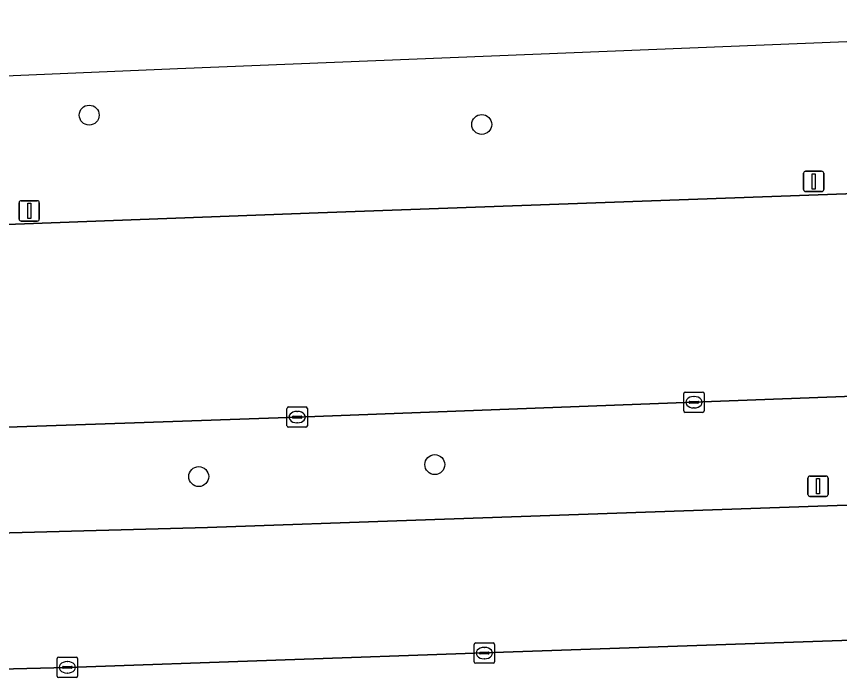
# Model space of a CAD drawing. Extents: x 160554 to 161248, y 385329 to 386506.
# Drawn here: x 160849.63 to 160890.06, y 386456.21 to 386488.67 of the extents above; entities that cross this region are included whole.
import ezdxf

# ---------------------------------------------------------------- set-up
doc = ezdxf.new("R2010")
doc.units = 0
for name, color, linetype in [('IMGEO_Berm_groen', 7, 'Continuous'), ('IMGEO_Boom', 7, 'Continuous'), ('IMGEO_Kolk', 7, 'Continuous'), ('IMGEO_Lichtmast', 7, 'Continuous'), ('IMGEO_OVBaan_gesloten', 7, 'Continuous'), ('IMGEO_Rijbaan_regionaal_gesloten', 7, 'Continuous')]:
    doc.layers.add(name, color=color, linetype=linetype)

msp = doc.modelspace()

# ---------------------------------------------------------------- linework, layer by layer
at = {"layer": 'IMGEO_Berm_groen'}
for points in [[(160922.227, 386481.564), (160921.261, 386488.666), (160857.532, 386486.102), (160766.762, 386482.237)], [(160802.728, 386470.749), (160806.435, 386471.747), (160808.771, 386472.316), (160811.698, 386472.965), (160836.288, 386477.743), (160837.081, 386477.898), (160837.869, 386478.02), (160838.648, 386478.062), (160864.445, 386479.03), (160896.73, 386480.18), (160921.818, 386481.093)], [(160923.256, 386471.208), (160922.923, 386471.196), (160903.368, 386470.494), (160882.906, 386469.728), (160863.416, 386468.996), (160855.43, 386468.718), (160842.908, 386468.284), (160839.618, 386468.169)], [(160848.678, 386463.298), (160859.014, 386463.581), (160869.247, 386463.931), (160888.986, 386464.617), (160923.874, 386465.819)], [(160924.9, 386459.274), (160924.605, 386459.241), (160907.581, 386458.638), (160891.121, 386458.065), (160872.596, 386457.423), (160852.127, 386456.713), (160846.133, 386456.55)]]:
    msp.add_lwpolyline(points, dxfattribs=at)
at = {"layer": 'IMGEO_Boom'}
for centre in [(160853.199, 386483.823), (160872.48, 386483.363), (160870.174, 386466.666), (160858.579, 386466.077)]:
    msp.add_circle(centre, 0.489, dxfattribs=at)
at = {"layer": 'IMGEO_Kolk'}
for p, q in [((160882.405, 386469.302), (160882.405, 386470.154)), ((160882.48, 386470.228), (160883.332, 386470.228)), ((160882.893, 386470.008), (160882.918, 386470.008)), ((160883.406, 386470.154), (160883.406, 386469.302)), ((160862.99, 386469.496), (160863.842, 386469.496)), ((160882.664, 386469.722), (160882.664, 386469.734)), ((160883.102, 386469.685), (160882.704, 386469.685)), ((160882.707, 386469.771), (160883.105, 386469.771)), ((160883.148, 386469.734), (160883.148, 386469.722)), ((160862.915, 386468.57), (160862.915, 386469.422)), ((160863.403, 386469.276), (160863.428, 386469.276)), ((160863.916, 386469.422), (160863.916, 386468.57)), ((160883.332, 386469.228), (160882.48, 386469.228)), ((160882.916, 386469.448), (160882.891, 386469.448)), ((160863.174, 386468.99), (160863.174, 386469.002)), ((160863.612, 386468.953), (160863.214, 386468.953)), ((160863.217, 386469.039), (160863.615, 386469.039)), ((160863.426, 386468.716), (160863.401, 386468.716)), ((160863.658, 386469.002), (160863.658, 386468.99)), ((160863.842, 386468.496), (160862.99, 386468.496)), ((160872.109, 386456.986), (160872.109, 386457.838)), ((160872.184, 386457.912), (160873.036, 386457.912)), ((160873.11, 386457.838), (160873.11, 386456.986)), ((160872.368, 386457.406), (160872.368, 386457.418)), ((160872.806, 386457.369), (160872.408, 386457.369)), ((160872.411, 386457.455), (160872.809, 386457.455)), ((160872.597, 386457.692), (160872.622, 386457.692)), ((160872.852, 386457.418), (160872.852, 386457.406)), ((160851.626, 386456.287), (160851.626, 386457.139)), ((160851.701, 386457.213), (160852.553, 386457.213)), ((160852.114, 386456.993), (160852.139, 386456.993)), ((160852.627, 386457.139), (160852.627, 386456.287)), ((160872.62, 386457.132), (160872.595, 386457.132)), ((160851.885, 386456.707), (160851.885, 386456.719)), ((160852.323, 386456.67), (160851.925, 386456.67)), ((160851.928, 386456.756), (160852.326, 386456.756)), ((160852.369, 386456.719), (160852.369, 386456.707)), ((160873.036, 386456.912), (160872.184, 386456.912)), ((160852.553, 386456.213), (160851.701, 386456.213)), ((160852.137, 386456.433), (160852.112, 386456.433))]:
    msp.add_line(p, q, dxfattribs=at)
for points in [[(160882.405, 386469.302), (160882.405, 386470.154)], [(160882.48, 386470.228), (160883.332, 386470.228)], [(160883.406, 386470.154), (160883.406, 386469.302)], [(160862.99, 386469.496), (160863.842, 386469.496)], [(160862.915, 386468.57), (160862.915, 386469.422)], [(160863.916, 386469.422), (160863.916, 386468.57)], [(160883.332, 386469.228), (160882.48, 386469.228)], [(160863.842, 386468.496), (160862.99, 386468.496)], [(160872.109, 386456.986), (160872.109, 386457.838)], [(160872.184, 386457.912), (160873.036, 386457.912)], [(160873.11, 386457.838), (160873.11, 386456.986)], [(160851.626, 386456.287), (160851.626, 386457.139)], [(160851.701, 386457.213), (160852.553, 386457.213)], [(160852.627, 386457.139), (160852.627, 386456.287)], [(160873.036, 386456.912), (160872.184, 386456.912)], [(160852.553, 386456.213), (160851.701, 386456.213)]]:
    msp.add_lwpolyline(points, dxfattribs=at)
for centre, radius, start, end in [((160882.482, 386470.152), 0.0765, 91.552, 178.448), ((160882.482, 386470.152), 0.0765, 91.552, 178.448), ((160883.33, 386470.152), 0.0765, 1.552, 88.448), ((160883.33, 386470.152), 0.0765, 1.552, 88.448), ((160862.992, 386469.42), 0.0765, 91.552, 178.448), ((160862.992, 386469.42), 0.0765, 91.552, 178.448), ((160863.84, 386469.42), 0.0765, 1.552, 88.448), ((160863.84, 386469.42), 0.0765, 1.552, 88.448), ((160882.704, 386469.731), 0.0403, 85.8775, 175.7526), ((160882.701, 386469.721), 0.0366, 178.938, 274.7102), ((160883.105, 386469.728), 0.043, 264.8664, 352.4533), ((160883.109, 386469.733), 0.0386, 1.7309, 96.639), ((160882.482, 386469.304), 0.0765, 181.552, 268.448), ((160882.482, 386469.304), 0.0765, 181.552, 268.448), ((160883.33, 386469.304), 0.0765, 271.552, 358.448), ((160883.33, 386469.304), 0.0765, 271.552, 358.448), ((160863.214, 386468.999), 0.0403, 85.8775, 175.7526), ((160863.211, 386468.989), 0.0366, 178.938, 274.7102), ((160863.615, 386468.996), 0.043, 264.8664, 352.4533), ((160863.619, 386469.001), 0.0386, 1.7309, 96.639), ((160862.992, 386468.572), 0.0765, 181.552, 268.448), ((160862.992, 386468.572), 0.0765, 181.552, 268.448), ((160863.84, 386468.572), 0.0765, 271.552, 358.448), ((160863.84, 386468.572), 0.0765, 271.552, 358.448), ((160872.186, 386457.836), 0.0765, 91.552, 178.448), ((160872.186, 386457.836), 0.0765, 91.552, 178.448), ((160873.034, 386457.836), 0.0765, 1.552, 88.448), ((160873.034, 386457.836), 0.0765, 1.552, 88.448), ((160872.408, 386457.415), 0.0403, 85.8775, 175.7526), ((160872.405, 386457.405), 0.0366, 178.938, 274.7102), ((160872.809, 386457.412), 0.043, 264.8664, 352.4533), ((160872.813, 386457.417), 0.0386, 1.7309, 96.639), ((160851.703, 386457.137), 0.0765, 91.552, 178.448), ((160851.703, 386457.137), 0.0765, 91.552, 178.448), ((160852.551, 386457.137), 0.0765, 1.552, 88.448), ((160852.551, 386457.137), 0.0765, 1.552, 88.448), ((160872.186, 386456.988), 0.0765, 181.552, 268.448), ((160872.186, 386456.988), 0.0765, 181.552, 268.448), ((160873.034, 386456.988), 0.0765, 271.552, 358.448), ((160873.034, 386456.988), 0.0765, 271.552, 358.448), ((160851.925, 386456.716), 0.0403, 85.8775, 175.7526), ((160851.922, 386456.706), 0.0366, 178.938, 274.7102), ((160852.326, 386456.713), 0.043, 264.8664, 352.4533), ((160852.33, 386456.718), 0.0386, 1.7309, 96.639), ((160851.703, 386456.289), 0.0765, 181.552, 268.448), ((160851.703, 386456.289), 0.0765, 181.552, 268.448), ((160852.551, 386456.289), 0.0765, 271.552, 358.448), ((160852.551, 386456.289), 0.0765, 271.552, 358.448)]:
    msp.add_arc(centre, radius, start, end, dxfattribs=at)
for centre, major_axis, ratio, start_param, end_param in [((160882.892, 386469.728), (-0.387, 0.002), 0.722429, 4.712389, 7.853982), ((160882.917, 386469.728), (-0.39, 0.002), 0.717154, 1.570796, 4.712389), ((160863.402, 386468.996), (-0.387, 0.002), 0.722429, 4.712389, 7.853982), ((160863.427, 386468.996), (-0.39, 0.002), 0.717154, 1.570796, 4.712389), ((160872.596, 386457.412), (-0.387, 0.002), 0.722429, 4.712389, 7.853982), ((160872.621, 386457.412), (-0.39, 0.002), 0.717154, 1.570796, 4.712389), ((160852.113, 386456.713), (-0.387, 0.002), 0.722429, 4.712389, 7.853982), ((160852.138, 386456.713), (-0.39, 0.002), 0.717154, 1.570796, 4.712389)]:
    msp.add_ellipse(centre, major_axis=major_axis, ratio=ratio, start_param=start_param, end_param=end_param, dxfattribs=at)
at = {"layer": 'IMGEO_Lichtmast'}
for p, q in [((160888.288, 386480.169), (160888.288, 386480.969)), ((160888.288, 386480.969), (160888.288, 386480.169)), ((160888.388, 386481.069), (160889.178, 386481.069)), ((160889.178, 386481.069), (160888.388, 386481.069)), ((160889.278, 386480.969), (160889.278, 386480.169)), ((160889.278, 386480.169), (160889.278, 386480.969)), ((160889.178, 386480.069), (160888.388, 386480.069)), ((160888.388, 386480.069), (160889.178, 386480.069)), ((160849.859, 386479.62), (160850.649, 386479.62)), ((160850.649, 386479.62), (160849.859, 386479.62)), ((160849.759, 386478.72), (160849.759, 386479.52)), ((160849.759, 386479.52), (160849.759, 386478.72)), ((160850.749, 386479.52), (160850.749, 386478.72)), ((160850.749, 386478.72), (160850.749, 386479.52)), ((160850.649, 386478.62), (160849.859, 386478.62)), ((160849.859, 386478.62), (160850.649, 386478.62)), ((160888.503, 386465.205), (160888.503, 386466.005)), ((160888.503, 386466.005), (160888.503, 386465.205)), ((160888.603, 386466.105), (160889.393, 386466.105)), ((160889.393, 386466.105), (160888.603, 386466.105)), ((160889.493, 386466.005), (160889.493, 386465.205)), ((160889.493, 386465.205), (160889.493, 386466.005)), ((160889.393, 386465.105), (160888.603, 386465.105)), ((160888.603, 386465.105), (160889.393, 386465.105))]:
    msp.add_line(p, q, dxfattribs=at)
for points in [[(160888.708, 386480.944), (160888.858, 386480.944), (160888.858, 386480.194), (160888.708, 386480.194), (160888.708, 386480.944)], [(160850.179, 386479.495), (160850.329, 386479.495), (160850.329, 386478.745), (160850.179, 386478.745), (160850.179, 386479.495)], [(160888.923, 386465.98), (160889.073, 386465.98), (160889.073, 386465.23), (160888.923, 386465.23), (160888.923, 386465.98)]]:
    msp.add_lwpolyline(points, dxfattribs=at)
for centre, start, end in [((160888.388, 386480.969), 90, 180), ((160888.388, 386480.969), 90, 180), ((160889.178, 386480.969), 0, 90), ((160889.178, 386480.969), 360, 90), ((160888.388, 386480.169), 180, 270), ((160888.388, 386480.169), 180, 270), ((160889.178, 386480.169), 270, 0), ((160889.178, 386480.169), 270, 0), ((160849.859, 386479.52), 90, 180), ((160849.859, 386479.52), 90, 180), ((160850.649, 386479.52), 0, 90), ((160850.649, 386479.52), 360, 90), ((160849.859, 386478.72), 180, 270), ((160849.859, 386478.72), 180, 270), ((160850.649, 386478.72), 270, 0), ((160850.649, 386478.72), 270, 0), ((160888.603, 386466.005), 90, 180), ((160888.603, 386466.005), 90, 180), ((160889.393, 386466.005), 0, 90), ((160889.393, 386466.005), 360, 90), ((160888.603, 386465.205), 180, 270), ((160888.603, 386465.205), 180, 270), ((160889.393, 386465.205), 270, 0), ((160889.393, 386465.205), 270, 0)]:
    msp.add_arc(centre, 0.1, start, end, dxfattribs=at)
at = {"layer": 'IMGEO_OVBaan_gesloten'}
for points in [[(160838.092, 386456.3), (160838.335, 386456.31), (160846.133, 386456.55), (160852.127, 386456.713), (160872.596, 386457.423), (160891.121, 386458.065), (160907.581, 386458.638), (160924.605, 386459.241), (160924.9, 386459.274), (160928.309, 386459.403), (160931.4, 386459.494), (160944.041, 386459.932), (160962.363, 386460.562), (160962.669, 386460.579), (160966.998, 386460.695), (160967.863, 386460.736), (160986.838, 386461.411), (161005.311, 386462.05), (161025.781, 386462.756), (161025.819, 386462.757), (161025.581, 386469.385)], [(161025.581, 386469.385), (160966.046, 386467.293), (160961.589, 386467.129), (160959.764, 386467.064), (160941.261, 386466.389), (160941.101, 386466.403), (160938.678, 386466.316), (160930.387, 386466.037), (160927.041, 386465.92), (160923.874, 386465.819), (160888.986, 386464.617), (160869.247, 386463.931), (160859.014, 386463.581), (160848.678, 386463.298)]]:
    msp.add_lwpolyline(points, dxfattribs=at)
at = {"layer": 'IMGEO_Rijbaan_regionaal_gesloten'}
msp.add_lwpolyline([(160839.618, 386468.169), (160842.908, 386468.284), (160855.43, 386468.718), (160863.416, 386468.996), (160882.906, 386469.728), (160903.368, 386470.494), (160922.923, 386471.196), (160923.256, 386471.208), (160921.818, 386481.093), (160896.73, 386480.18), (160864.445, 386479.03), (160838.648, 386478.062), (160837.869, 386478.02), (160837.081, 386477.898), (160836.288, 386477.743), (160811.698, 386472.965), (160808.771, 386472.316), (160806.435, 386471.747), (160802.728, 386470.749)], dxfattribs=at)

doc.saveas('drawing.dxf')
